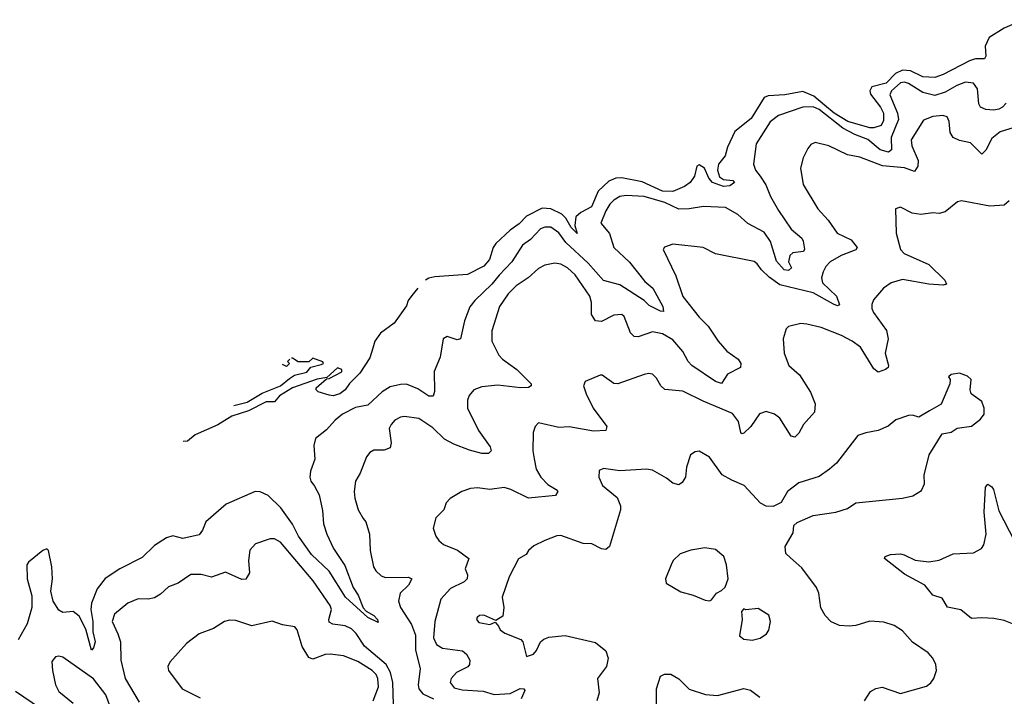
# Model space of a CAD drawing. Extents: x 2133461 to 2293071, y 753526 to 916327.
# Tile 419 of 459: x 2238332 to 2243176, y 908788 to 912115. Entities that reach past the tile are written whole.
import ezdxf

# ---------------------------------------------------------------- set-up
doc = ezdxf.new("R2010")
doc.units = 0

msp = doc.modelspace()

# ---------------------------------------------------------------- linework, layer by layer
at = {"layer": '0CON10XD'}
for points in [[(2243269.6, 912115), (2243175, 912073.5), (2243102, 912028), (2243081.2, 911985), (2243085.4, 911935), (2243078.2, 911921.8), (2243035, 911921.8), (2243005, 911913.3), (2242875, 911845.3), (2242835, 911831.2), (2242775.9, 911834.1), (2242713.8, 911863.8), (2242675, 911866.8), (2242640.1, 911849.9), (2242595, 911803.7), (2242524.8, 911785), (2242514.5, 911765), (2242518.6, 911748.6), (2242567, 911685), (2242581.3, 911655), (2242581, 911619), (2242570, 911595), (2242535, 911583.4), (2242515, 911583.3), (2242406, 911615), (2242339, 911655), (2242290.8, 911695), (2242238.3, 911738.3), (2242185, 911762.1), (2242095.8, 911745.8), (2242015, 911740.8), (2241995, 911732.5), (2241930.5, 911629.5), (2241850.2, 911565), (2241815, 911488.1), (2241802.6, 911445), (2241770.7, 911405), (2241764.6, 911374.6), (2241775, 911342.5), (2241795, 911329.4), (2241840, 911325), (2241848.8, 911315), (2241825, 911298.5), (2241794.4, 911295.6), (2241741.2, 911315), (2241722.4, 911335), (2241700.4, 911385), (2241675, 911400.6), (2241662.9, 911395), (2241651.5, 911345), (2241630.8, 911315), (2241602.2, 911295), (2241545, 911269.6), (2241495, 911271.2), (2241395, 911317.1), (2241295, 911336.8), (2241264.2, 911335.8), (2241229.7, 911320.3), (2241177.7, 911272.3), (2241145.8, 911195), (2241092.8, 911167.2), (2241068.2, 911145), (2241063.2, 911103.2), (2241075, 911063.3), (2241045, 911093.3), (2241019.7, 911139.7), (2240999.3, 911159.3), (2240945, 911185.3), (2240902.4, 911187.6), (2240825, 911148.9), (2240789.1, 911110.9), (2240745, 911079.6), (2240673.8, 911015), (2240661.8, 910995), (2240643.3, 910935), (2240615, 910902.5), (2240535, 910862), (2240375, 910850.8), (2240345, 910844), (2240328, 910833.5)], [(2243184.4, 911705), (2243166.9, 911685), (2243148.8, 911675), (2243125, 911670), (2243085, 911672.7), (2243058.6, 911685), (2243051.3, 911701.3), (2243044.6, 911775), (2243025, 911803.5), (2242985, 911807.4), (2242941.7, 911791.7), (2242885, 911759.2), (2242835, 911741.7), (2242775, 911756.3), (2242705, 911801.6), (2242685, 911807.9), (2242665, 911804), (2242621.4, 911765), (2242612.1, 911745), (2242650, 911655), (2242654.8, 911625), (2242619.2, 911535), (2242621.2, 911475), (2242605.9, 911464.1), (2242564.7, 911474.7), (2242505, 911525.5), (2242440.2, 911550.2), (2242381.6, 911581.6), (2242265, 911673.3), (2242235, 911687.3), (2242184.7, 911684.7), (2242065.7, 911644.3), (2242025, 911612.5), (2241954.6, 911505.4), (2241941.5, 911405), (2241952.7, 911375), (2241975.2, 911345.2)], [(2243224.6, 911584.6), (2243155, 911564.2), (2243115, 911531.5), (2243085, 911472.9), (2243065, 911454.3), (2243009.6, 911509.6), (2242955, 911521.8), (2242925, 911535.8), (2242910.2, 911560.2), (2242904.4, 911615), (2242895, 911637.5), (2242873.4, 911643.4), (2242825, 911639.5), (2242779.3, 911620.7), (2242717.3, 911525), (2242721.2, 911495), (2242752, 911422), (2242751.1, 911395), (2242735, 911367.9), (2242685, 911386.2), (2242576.7, 911396.7), (2242465, 911438.5), (2242405, 911450), (2242313.3, 911495), (2242245, 911511.2), (2242225, 911501.2), (2242208.8, 911481.2), (2242185.8, 911435), (2242172.9, 911385), (2242185.8, 911305), (2242258.9, 911185), (2242308.8, 911128.8), (2242353.6, 911065), (2242423, 911033), (2242452.5, 910995), (2242445, 910983.1), (2242373.8, 910956.2), (2242320, 910925), (2242298.3, 910901.7), (2242284.7, 910875), (2242277.5, 910845), (2242280.9, 910820.9), (2242350.4, 910755), (2242365, 910712.5), (2242355, 910707.5), (2242335, 910715.5), (2242235, 910771.9), (2242071.2, 910811.2), (2242018.9, 910848.9), (2241981.8, 910885), (2241960.6, 910915), (2241945, 910925.6), (2241755, 910964.4), (2241695, 910994.3), (2241545, 911012), (2241503.9, 910996.1), (2241497.5, 910985), (2241560.8, 910855), (2241595, 910754.2), (2241675, 910652.2), (2241718.5, 910608.5), (2241768.2, 910535), (2241810.5, 910485), (2241867.1, 910445), (2241880.6, 910425), (2241878.8, 910405), (2241815, 910371.3), (2241785, 910325.7), (2241755.3, 910335.3), (2241639.5, 910415), (2241620.9, 910435), (2241593.9, 910483.9), (2241545, 910540.9), (2241495, 910571.1)], [(2241975.2, 911345.2), (2242002.8, 911302.8), (2242025.8, 911245), (2242065, 911177.5), (2242128.2, 911085), (2242179.9, 911039.9), (2242186.6, 911026.6), (2242193.5, 910986.5), (2242188.1, 910975), (2242135, 910968.7), (2242120.8, 910955), (2242114.7, 910925), (2242129.5, 910895), (2242115, 910881.6), (2242092.5, 910885), (2242055, 910926.8), (2242025.7, 911025), (2241995, 911069.7), (2241915, 911112.5), (2241865, 911157.5), (2241805, 911191.5), (2241696, 911196), (2241625.7, 911184.3), (2241575, 911183.8), (2241506.4, 911216.4), (2241405, 911246.3), (2241315, 911251.3), (2241285, 911245.4), (2241255, 911227.9), (2241235, 911207.9), (2241215.6, 911174.4), (2241190.5, 911115), (2241233.4, 911063.4), (2241255.9, 910995), (2241331.9, 910921.9), (2241407.9, 910827.9), (2241447, 910795), (2241495.7, 910705), (2241499.8, 910680.2), (2241485, 910681.8), (2241429.3, 910709.3), (2241404.7, 910735), (2241285, 910811.9), (2241205, 910832), (2241128.3, 910918.3), (2241018.8, 911018.8), (2240985, 911067.2), (2240945, 911094.7), (2240915, 911095.3), (2240895, 911087.1), (2240845.2, 911034.8), (2240805, 911006.5), (2240753.8, 910925), (2240690.9, 910859.1), (2240654.9, 910815.1), (2240570.9, 910735), (2240547.1, 910702.9), (2240520.9, 910635), (2240500, 910545), (2240485, 910540), (2240435, 910556.9), (2240415, 910546.2), (2240400.8, 910455), (2240371.8, 910385), (2240373, 910287), (2240366.7, 910263.3), (2240345, 910264.4), (2240290.3, 910300.3), (2240235, 910322.2), (2240205, 910321.9), (2240155, 910310), (2240115.3, 910285), (2240045, 910218.9), (2239985, 910208.2), (2239920.9, 910175), (2239884.3, 910145.7), (2239841.9, 910098.1), (2239787.5, 910055), (2239778.7, 910021.3), (2239783.4, 909953.4), (2239762.7, 909895), (2239760.3, 909865), (2239764, 909845), (2239782, 909822), (2239805, 909778.8), (2239821.3, 909701.3), (2239826.5, 909636.5), (2239842.7, 909585), (2239876, 909515), (2239931.7, 909431.7), (2239973.4, 909323.4), (2239997.6, 909285), (2240022.2, 909222.2), (2240036.2, 909206.2), (2240074, 909185), (2240092, 909165), (2240095, 909150), (2240044.4, 909175), (2239935, 909275.4), (2239855, 909403.8), (2239767.6, 909485), (2239703.8, 909575), (2239674.2, 909635), (2239617.1, 909715), (2239554.7, 909774.7), (2239515, 909793.6), (2239490, 909795), (2239348.1, 909731.9), (2239247.8, 909645), (2239232.2, 909605), (2239215, 909581.1), (2239135.4, 909564.6), (2239085, 909576.9), (2239055, 909566.9), (2238995, 909530), (2238935, 909470.6), (2238824.8, 909415.2), (2238752.4, 909367.6), (2238713.6, 909316.4), (2238684.7, 909245.3), (2238682, 909215), (2238691.6, 909155), (2238691.2, 909105), (2238703.8, 909055), (2238695, 909026), (2238685, 909014.2), (2238658.3, 909118.3), (2238625, 909182.2), (2238595, 909204.3), (2238545, 909200), (2238525, 909212), (2238497.5, 909255), (2238485.5, 909305), (2238493.2, 909365), (2238491.1, 909425), (2238474.2, 909504.2), (2238465, 909513.8), (2238446.2, 909505), (2238375, 909447.1), (2238368.1, 909435), (2238368.8, 909365), (2238392.6, 909282.6), (2238391.5, 909225), (2238368.9, 909145), (2238325, 909066.2)], [(2243199.5, 911225), (2243175, 911202.7), (2243105, 911198.5), (2242965, 911223.8), (2242945, 911218.8), (2242885, 911170), (2242855, 911162.5), (2242825, 911165.6), (2242765, 911157.1), (2242723.1, 911163.1), (2242665, 911192.5), (2242640, 911185), (2242644.3, 911065), (2242665.7, 910985), (2242684, 910965), (2242805, 910911.8), (2242882.9, 910835), (2242891.2, 910815), (2242875, 910809.4), (2242805, 910813.8), (2242675, 910837.7), (2242619.3, 910820.7), (2242581.2, 910795), (2242533, 910737), (2242524, 910715), (2242524.2, 910695), (2242532, 910675), (2242596.3, 910586.3), (2242604.6, 910545.4), (2242589.2, 910475), (2242606.7, 910415), (2242604.5, 910405.5), (2242592, 910395), (2242555, 910382.5), (2242535, 910398.6), (2242468.2, 910505), (2242427.8, 910535), (2242375, 910562.5), (2242275, 910602.2), (2242205, 910618.6), (2242175, 910620.8), (2242114, 910606), (2242103.3, 910595), (2242088.8, 910545), (2242093.1, 910475), (2242115.8, 910415), (2242168.1, 910368.1), (2242223.1, 910283.1), (2242246.3, 910226.3), (2242242.9, 910185), (2242188.9, 910125), (2242165, 910081.2), (2242145, 910062), (2242127.7, 910067.7), (2242072.5, 910155), (2242046, 910175), (2242005, 910188.9), (2241972.4, 910177.6), (2241928.8, 910115), (2241895, 910081.4), (2241885, 910078.8), (2241880, 910085), (2241869, 910139), (2241838.1, 910178.1), (2241695, 910238.9), (2241595, 910289.1), (2241506.4, 910296.4), (2241485.7, 910315), (2241465, 910352), (2241445, 910372.5), (2241425, 910375.6), (2241405, 910370), (2241275, 910323.8), (2241255, 910326.7), (2241197, 910367), (2241187.5, 910367.5), (2241114.2, 910335.8), (2241106.1, 910313.9), (2241118.6, 910275), (2241153.6, 910205), (2241220, 910115), (2241216.2, 910095), (2241155, 910091.1), (2241035, 910112.5), (2240985, 910110.5), (2240885, 910133.3), (2240868.8, 910115), (2240858, 910085), (2240856.7, 909995), (2240863.5, 909955), (2240873.1, 909905), (2240895.5, 909865), (2240929.6, 909829.6), (2240972, 909805), (2240979.2, 909795), (2240968.8, 909775), (2240835, 909761.5), (2240748, 909805), (2240715.7, 909814.3), (2240645, 909805.5), (2240585, 909812.2), (2240550.7, 909809.3), (2240506.7, 909795), (2240449.7, 909760.3), (2240430.3, 909739.7), (2240419.2, 909705), (2240378.8, 909665), (2240366, 909615), (2240378.8, 909575), (2240394.4, 909554.4), (2240416.7, 909535), (2240486, 909506), (2240541.4, 909465), (2240523.6, 909415), (2240535.6, 909385), (2240534.3, 909365), (2240518.8, 909351.2), (2240451.8, 909318.2), (2240403.3, 909265), (2240374, 909155), (2240367.6, 909075), (2240382.5, 909042.5), (2240412, 909025), (2240510.7, 909010.7), (2240530, 908995), (2240547.5, 908965), (2240545.8, 908945), (2240537.1, 908932.9), (2240481.4, 908905), (2240454.3, 908875), (2240449.2, 908855), (2240469.8, 908829.8), (2240509.1, 908819.1), (2240612.6, 908812.6), (2240666.2, 908796.2), (2240745, 908801.2), (2240795, 908825.9), (2240812.5, 908825), (2240817.1, 908817.1), (2240798.9, 908775)], [(2241495, 910571.1), (2241445, 910579.6), (2241375, 910556.2), (2241355, 910556.4), (2241336.4, 910575), (2241305.6, 910655.6), (2241295, 910665.8), (2241255, 910662.5), (2241195, 910630.6), (2241165, 910634.3), (2241144.6, 910664.6), (2241144.7, 910725), (2241137.3, 910755), (2241065, 910859.6), (2241027.3, 910895), (2240995, 910912.5), (2240965, 910917.7), (2240915, 910907.9), (2240885, 910891.2), (2240833.9, 910846.1), (2240774.3, 910805.7), (2240735, 910766.4), (2240692.7, 910705), (2240655.4, 910584.6), (2240654.7, 910534.7), (2240689.5, 910465), (2240707.8, 910445), (2240778.5, 910395), (2240848, 910325), (2240848.8, 910315), (2240835, 910307.1), (2240795.4, 910304.6), (2240685, 910317.7), (2240605, 910308.9), (2240565.6, 910294.4), (2240542.8, 910267.2), (2240534.4, 910244.4), (2240535.6, 910205), (2240589.2, 910095), (2240646.9, 910015), (2240652, 909995), (2240637.9, 909982.1), (2240605, 909982.5), (2240545, 909997.5), (2240468.1, 910028.1), (2240422.3, 910052.3), (2240365, 910108.5), (2240295, 910154.6), (2240225, 910164.5), (2240205, 910161.1), (2240177.1, 910145), (2240158.9, 910125), (2240150.5, 910105), (2240160, 910035), (2240155, 910010), (2240125, 909997.5), (2240075, 909997.5), (2240055, 909986.2), (2240038, 909965), (2240007.1, 909885), (2239983.7, 909846.3), (2239977.9, 909795), (2239981.5, 909761.5), (2239996.7, 909705), (2240022.6, 909662.6), (2240035.6, 909645), (2240052.9, 909585), (2240056.7, 909505), (2240072.5, 909425), (2240084.4, 909405), (2240110.9, 909380.9), (2240131.8, 909371.8), (2240244.5, 909374.5), (2240260.8, 909365), (2240245.5, 909335), (2240204.6, 909295), (2240196.1, 909255), (2240205.4, 909225), (2240260.3, 909140.3), (2240278.7, 909088.7), (2240278.8, 909015), (2240301.8, 908925), (2240292.1, 908845), (2240295.4, 908825), (2240315, 908800.4), (2240367.5, 908775)], [(2240291.5, 910795.1), (2240260.6, 910759.4), (2240243.8, 910735), (2240235, 910707.5), (2240175, 910622.5), (2240107, 910573), (2240080, 910535), (2240069.3, 910499.3), (2240055, 910452.5), (2240005, 910377.5), (2239954.1, 910325.9), (2239933.3, 910295), (2239906.7, 910275), (2239875, 910266.2), (2239855, 910268.8), (2239800, 910285), (2239790, 910295), (2239790, 910305), (2239841.7, 910348.3), (2239855, 910350), (2239916.4, 910383.6), (2239917.5, 910395), (2239895, 910403.8), (2239843.9, 910356.1), (2239795, 910347.1), (2239675, 910304.7), (2239610.5, 910265), (2239585, 910236), (2239545, 910236.2), (2239458.5, 910191.5), (2239376, 910165), (2239306.8, 910123.2), (2239194.8, 910073.3), (2239157.6, 910042.4), (2239136.5, 910040.3)], [(2239386.4, 910217.2), (2239450.8, 910235), (2239525, 910277.8), (2239615.3, 910314.7), (2239660, 910350), (2239683.3, 910366.7), (2239745, 910382.5), (2239764.1, 910405.9), (2239815, 910418.8), (2239826.7, 910425), (2239823, 910433), (2239775, 910450), (2239755, 910432.5), (2239702.5, 910432.5), (2239675, 910450), (2239668.6, 910450)], [(2239660.6, 910445.6), (2239650, 910435), (2239660, 910425), (2239645, 910410), (2239625.2, 910418.7)], [(2242488.6, 908765), (2242518, 908812), (2242543.9, 908826.1), (2242575, 908832.5), (2242665, 908801.4), (2242793, 908837), (2242815, 908853.8), (2242829.2, 908875), (2242842, 908915), (2242840, 908945), (2242824, 908975), (2242800.9, 909000.9), (2242725, 909054.4), (2242675, 909110), (2242635, 909135.8), (2242583, 909153), (2242515, 909156.9), (2242445, 909135.6), (2242412.6, 909132.6), (2242365, 909135.7), (2242324.6, 909154.6), (2242294.6, 909184.6), (2242273, 909223), (2242263.1, 909295), (2242252.6, 909322.6), (2242179.3, 909419.3), (2242125, 909468), (2242100.9, 909490.9), (2242098.6, 909525), (2242137.6, 909592.4), (2242141.4, 909628.6), (2242157.3, 909642.7), (2242235, 909676.9), (2242347.4, 909692.6), (2242405, 909712), (2242445, 909738.8), (2242675, 909762), (2242725.8, 909774.2), (2242769.5, 909800.5), (2242783, 909833), (2242782, 909875), (2242805.8, 909975), (2242870.7, 910079.3), (2242913.9, 910086.1), (2242943.6, 910106.4), (2243015, 910116.2), (2243059.5, 910150.5), (2243076.7, 910175), (2243076.7, 910205), (2243065, 910237.5), (2243012.5, 910275), (2243007.5, 910295), (2243012.5, 910345), (2242995, 910362.5), (2242955, 910376.7), (2242915, 910370), (2242901.7, 910358.3), (2242910, 910345), (2242907.5, 910325), (2242866.2, 910223.8), (2242808, 910192), (2242755, 910160), (2242725, 910170), (2242705, 910168.8), (2242642.3, 910147.7), (2242605, 910116.7), (2242555.8, 910094.2), (2242495, 910083.8), (2242455, 910070), (2242350, 909935), (2242316.2, 909905), (2242265, 909869.2), (2242165, 909838), (2242108.8, 909795), (2242078.7, 909741.3), (2242038.7, 909721.3), (2242005, 909722.2), (2241977.4, 909737.4), (2241896.7, 909825), (2241835, 909850), (2241787.4, 909877.4), (2241725, 909963.8), (2241675, 909993.3), (2241655, 909990), (2241632.5, 909975), (2241612.5, 909915), (2241608, 909865), (2241590.9, 909839.1), (2241575, 909828), (2241545, 909835.8), (2241515, 909860.6), (2241445, 909899.2), (2241415, 909904.2), (2241285, 909895.8), (2241205, 909908), (2241182.3, 909897.7), (2241181.4, 909865), (2241198.9, 909825), (2241270.8, 909765), (2241288.5, 909725), (2241287.5, 909705), (2241234, 909525), (2241215, 909510), (2241195, 909512.9), (2241147.3, 909537.3), (2241105, 909538.6), (2240995, 909578.6), (2240975, 909576.9), (2240915, 909554.3), (2240862, 909528), (2240836, 909505), (2240824.4, 909485.6), (2240786.6, 909463.4), (2240740.6, 909375), (2240705.6, 909275), (2240714.3, 909225), (2240708.3, 909181.7), (2240675, 909160), (2240615, 909187.1), (2240595, 909185.7), (2240582.5, 909175), (2240578.8, 909165), (2240591.2, 909151.2), (2240645, 909141.2), (2240671.7, 909151.7), (2240687.5, 909132.5), (2240696.7, 909115), (2240718.8, 909098.8), (2240797.7, 909067.7), (2240806.7, 909055), (2240825, 908983.8), (2240860, 908995), (2240875, 909013.3), (2240894.4, 909055.6), (2240910.7, 909069.3), (2240935, 909078.1), (2241015, 909086.5), (2241165, 909053.1), (2241215, 909012), (2241226.7, 908975), (2241218.6, 908935), (2241174.2, 908875), (2241182.5, 908805), (2241171.2, 908765)], [(2243225, 909141.5), (2243175, 909160.5), (2243125, 909170.9), (2243065, 909174.5), (2243015, 909170), (2242963, 909213), (2242896.7, 909226.7), (2242870, 909270), (2242825, 909285.6), (2242784.4, 909335), (2242685, 909387.7), (2242586.7, 909465), (2242590, 909475), (2242615.6, 909484.4), (2242665, 909488.9), (2242683.6, 909483.6), (2242736.9, 909456.9), (2242805, 909448.8), (2242855, 909456.7), (2242925, 909489.1), (2243025, 909493.1), (2243064, 909515), (2243075, 909533.3), (2243086.7, 909585), (2243077.4, 909692.6), (2243084.3, 909815.7), (2243095, 909831.2), (2243115, 909818), (2243122.9, 909805), (2243149.8, 909699.8), (2243225, 909554)], [(2240175.5, 908585.5), (2240167.8, 908855), (2240156.2, 908905), (2240134.5, 908944.5), (2240028.4, 909035), (2239986.8, 909096.8), (2239965, 909118.9), (2239933.7, 909133.7), (2239873, 909143), (2239855, 909152.9), (2239853.2, 909165), (2239866.9, 909215), (2239859.3, 909235), (2239776.4, 909355), (2239615, 909546.2), (2239585, 909561.8), (2239565, 909562.5), (2239491.7, 909538.3), (2239463.8, 909506.2), (2239457.8, 909455), (2239463.1, 909395), (2239445, 909364.4), (2239425, 909361.5), (2239345, 909398.5), (2239275, 909373.8), (2239225, 909387.5), (2239173.8, 909386.2), (2239111.2, 909345), (2239064, 909326), (2239025, 909290.8), (2238995, 909272.9), (2238965, 909265.7), (2238915, 909267.1), (2238863.9, 909246.1), (2238798.5, 909191.5), (2238786.4, 909155), (2238815.4, 909095), (2238827.5, 909055), (2238829.2, 908965), (2238851.4, 908875), (2238919.2, 908759.2)], [(2241725, 909256.7), (2241735, 909262.5), (2241760, 909295), (2241785, 909307.5), (2241802.5, 909325), (2241818, 909365), (2241808.8, 909435), (2241795.8, 909475.8), (2241755, 909510), (2241702.3, 909517.7), (2241633.1, 909506.9), (2241580.8, 909489.2), (2241547.5, 909455), (2241536.7, 909435), (2241510, 909365), (2241512.5, 909345), (2241585, 909301.2), (2241645.8, 909285.8), (2241705, 909261.2), (2241725, 909256.7)], [(2241935, 909064), (2241975, 909074), (2242005.7, 909094.3), (2242017.3, 909112.7), (2242026.2, 909155), (2242017, 909187), (2241965, 909220), (2241905, 909212.5), (2241895, 909217.5), (2241882.5, 909205), (2241886.7, 909165), (2241873.3, 909085), (2241895, 909068.8), (2241935, 909064)], [(2240071.6, 908765), (2240097.5, 908835), (2240094.8, 908874.8), (2240086.5, 908895), (2240066.9, 908915), (2239995, 908958.4), (2239925, 908987.1), (2239860, 908995), (2239835, 908992.7), (2239775, 908971.2), (2239755, 908978.5), (2239722.4, 909032.4), (2239697.5, 909115), (2239685, 909130), (2239625, 909140), (2239575, 909157.1), (2239475, 909134.4), (2239395, 909160.6), (2239365, 909162.9), (2239340, 909155), (2239285, 909120.8), (2239214.4, 909095.6), (2239152, 909048), (2239070, 908955), (2239061.2, 908935), (2239064, 908915), (2239131.4, 908825), (2239220.6, 908780.6)], [(2238814.8, 908635), (2238756.3, 908795), (2238695, 908873.5), (2238545, 908981.1), (2238525, 908985.6), (2238508.3, 908981.7), (2238490.3, 908959.7), (2238493.3, 908915), (2238508.5, 908845), (2238525, 908811.5), (2238595, 908754.4)], [(2241465.7, 908745), (2241464.4, 908825), (2241485, 908886.7), (2241505, 908896.7), (2241535, 908897.5), (2241575, 908873.8), (2241625, 908822.5), (2241706.8, 908796.8), (2241765, 908792.2), (2241895, 908826.9), (2241928, 908818), (2241973.6, 908783.6)], [(2238475, 908700.5), (2238312, 908812)]]:
    msp.add_lwpolyline(points, dxfattribs=at)

doc.saveas('drawing.dxf')
